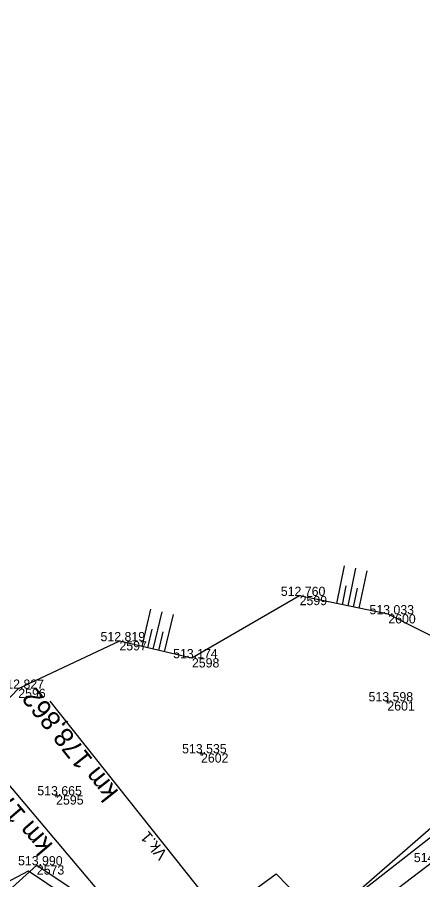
# Model space of a CAD drawing. Extents: x -1234191 to 23050, y -1290331 to -741191.
# Drawn here: x -865239.7 to -865186.9, y -1104774.7 to -1104662.4 of the extents above; entities that cross this region are included whole.
import ezdxf

# ---------------------------------------------------------------- set-up
doc = ezdxf.new("R2010")
doc.units = 0
for name, color, linetype in [('Vrstva 1', 7, 'Continuous'), ('Vrstva 16', 7, 'Continuous'), ('Vrstva 3', 7, 'Continuous'), ('Vrstva 4', 7, 'Continuous'), ('Vrstva 48', 7, 'Continuous'), ('Vrstva 49', 7, 'Continuous'), ('Vrstva 53', 7, 'Continuous'), ('Vrstva 6', 7, 'Continuous'), ('Vrstva 60', 7, 'Continuous'), ('Vrstva 61', 7, 'Continuous')]:
    doc.layers.add(name, color=color, linetype=linetype)

msp = doc.modelspace()

# ---------------------------------------------------------------- linework, layer by layer
at = {"layer": 'Vrstva 1'}
msp.add_lwpolyline([(-865172.43, -1104762.41), (-865185.59, -1104772.43), (-865197.1, -1104781.21), (-865206.09, -1104788.36), (-865212.84, -1104794.02), (-865223.77, -1104803.31), (-865250.42, -1104825.93), (-865275.75, -1104847.41), (-865305.19, -1104872.37)], dxfattribs=at)
at = {"layer": 'Vrstva 16'}
msp.add_lwpolyline([(-865250.51, -1104784.95), (-865237.11, -1104772.85), (-865220.91, -1104783.68), (-865217.7, -1104781.05), (-865215.72, -1104783.2), (-865207.46, -1104776.13), (-865203.52, -1104780.87), (-865219.4, -1104794.65), (-865220.62, -1104793.17), (-865222.38, -1104794.56), (-865221.12, -1104796.04), (-865236.42, -1104809.34), (-865250.28, -1104821.23)], dxfattribs=at)
at = {"layer": 'Vrstva 3'}
msp.add_line((-865235.41, -1104751.48), (-865206.09, -1104788.36), dxfattribs=at)
at = {"layer": 'Vrstva 4'}
msp.add_lwpolyline([(-865399.9, -1104984.69), (-865395.34, -1104973.9), (-865391.09, -1104966.95), (-865390.36, -1104965.75), (-865393.46, -1104963.82), (-865384.12, -1104950.27), (-865373.22, -1104935.93), (-865360.52, -1104921.05), (-865348.57, -1104908.46), (-865342.95, -1104901.7), (-865328.06, -1104887.69), (-865317.92, -1104877.9), (-865307.35, -1104869.47), (-865290.27, -1104855.61), (-865281.53, -1104848.21), (-865264.87, -1104834.22), (-865260.12, -1104829.88), (-865250.38, -1104822.21), (-865249.87, -1104821.73), (-865216.28, -1104793.05), (-865215.78, -1104792.59), (-865182.3, -1104766.39), (-865181.78, -1104765.98), (-865167.23, -1104750.94)], dxfattribs=at)
at = {"layer": 'Vrstva 48'}
for p, q in [((-865198.07, -1104738.78), (-865197.06, -1104733.88)), ((-865196.6, -1104739.08), (-865195.59, -1104734.18)), ((-865195.14, -1104739.38), (-865194.12, -1104734.49)), ((-865197.34, -1104738.93), (-865196.83, -1104736.48)), ((-865195.87, -1104739.23), (-865195.36, -1104736.78)), ((-865223.41, -1104744.36), (-865222.27, -1104739.49)), ((-865221.95, -1104744.7), (-865220.81, -1104739.84)), ((-865220.49, -1104745.05), (-865219.34, -1104740.18)), ((-865222.68, -1104744.53), (-865222.11, -1104742.1)), ((-865221.22, -1104744.88), (-865220.65, -1104742.44))]:
    msp.add_line(p, q, dxfattribs=at)
at = {"layer": 'Vrstva 49'}
for p, q in [((-865191.23, -1104751.53), (-865191.73, -1104751.47)), ((-865191.45, -1104751.25), (-865191.51, -1104751.75)), ((-865215.49, -1104758.29), (-865215.99, -1104758.24)), ((-865215.71, -1104758.02), (-865215.77, -1104758.51)), ((-865234.35, -1104763.76), (-865234.85, -1104763.72)), ((-865234.58, -1104763.49), (-865234.62, -1104763.99))]:
    msp.add_line(p, q, dxfattribs=at)
msp.add_lwpolyline([(-865171.11, -1104750.38), (-865191.36, -1104740.17), (-865202.9, -1104737.78), (-865216.92, -1104745.89), (-865226.36, -1104743.67), (-865239.53, -1104749.86), (-865258.75, -1104770.04), (-865284.88, -1104787.88), (-865308.11, -1104807.74), (-865326.67, -1104834.81), (-865331.08, -1104845.74), (-865343.98, -1104852.32), (-865358.21, -1104855.23), (-865375.64, -1104870.09), (-865379.6, -1104879.47), (-865375.06, -1104894.68), (-865385.01, -1104905.65), (-865402.35, -1104922.2), (-865421.24, -1104947.82), (-865427.84, -1104950.03), (-865433.69, -1104947.3), (-865439.6, -1104965.61)], dxfattribs=at)
at = {"layer": 'Vrstva 53'}
msp.add_lwpolyline([(-865358.56, -1104832.2), (-865344.31, -1104837.25), (-865331.6, -1104841.01), (-865307.17, -1104827.05), (-865303.45, -1104823.65), (-865290.04, -1104811.4), (-865282.85, -1104805.29), (-865259.25, -1104784.69), (-865241.92, -1104775.54), (-865238.19, -1104773.58), (-865221.09, -1104785.08), (-865205.96, -1104773.97), (-865199.88, -1104780.21), (-865156.1, -1104742.09), (-865117.76, -1104687.14), (-865096.64, -1104634.62), (-865091.2, -1104622.64)], dxfattribs=at)
at = {"layer": 'Vrstva 6'}
msp.add_lwpolyline([(-865208.5, -1104800.68), (-865212.01, -1104796.42), (-865244.06, -1104758.48)], dxfattribs=at)
at = {"layer": 'Vrstva 60'}
for p, q in [((-865202.9, -1104737.78), (-865202.9, -1104737.78)), ((-865191.36, -1104740.17), (-865191.36, -1104740.17)), ((-865226.36, -1104743.67), (-865226.36, -1104743.67)), ((-865216.92, -1104745.89), (-865216.92, -1104745.89)), ((-865239.53, -1104749.86), (-865239.53, -1104749.86)), ((-865191.48, -1104751.5), (-865191.48, -1104751.5)), ((-865215.74, -1104758.27), (-865215.74, -1104758.27)), ((-865234.6, -1104763.74), (-865234.6, -1104763.74)), ((-865237.11, -1104772.85), (-865237.11, -1104772.85))]:
    msp.add_line(p, q, dxfattribs=at)

# ---------------------------------------------------------------- texts
at = {"layer": 'Vrstva 3'}
for s, height, rotation, p in [('km 178,862', 2.5, 128.4823, (-865226.38, -1104763.28)), ('km 178,872', 2.5, 130.6241, (-865234.9, -1104770.19)), ('Vk.1', 1.5, 130.0055, (-865220.02, -1104771.35))]:
    msp.add_text(s, height=height, rotation=rotation, dxfattribs=at).set_placement(p)
at = {"layer": 'Vrstva 60'}
for s, p in [('2599', (-865202.9, -1104738.98)), ('2600', (-865191.36, -1104741.36)), ('2597', (-865226.36, -1104744.87)), ('2598', (-865216.92, -1104747.09)), ('2596', (-865239.53, -1104751.06)), ('2601', (-865191.48, -1104752.7)), ('2602', (-865215.74, -1104759.47)), ('2595', (-865234.6, -1104764.94)), ('2573', (-865237.11, -1104774.05))]:
    msp.add_text(s, height=1.2, dxfattribs=at).set_placement(p)
at = {"layer": 'Vrstva 61'}
for s, p in [('512.760', (-865205.35, -1104737.78)), ('513.033', (-865193.81, -1104740.17)), ('512.819', (-865228.82, -1104743.67)), ('513.174', (-865219.37, -1104745.89)), ('512.827', (-865241.98, -1104749.86)), ('513.598', (-865193.93, -1104751.5)), ('513.535', (-865218.2, -1104758.27)), ('513.665', (-865237.05, -1104763.74)), ('513.990', (-865239.56, -1104772.85)), ('514.034', (-865188.04, -1104772.43))]:
    msp.add_text(s, height=1.2, dxfattribs=at).set_placement(p)

doc.saveas('drawing.dxf')
